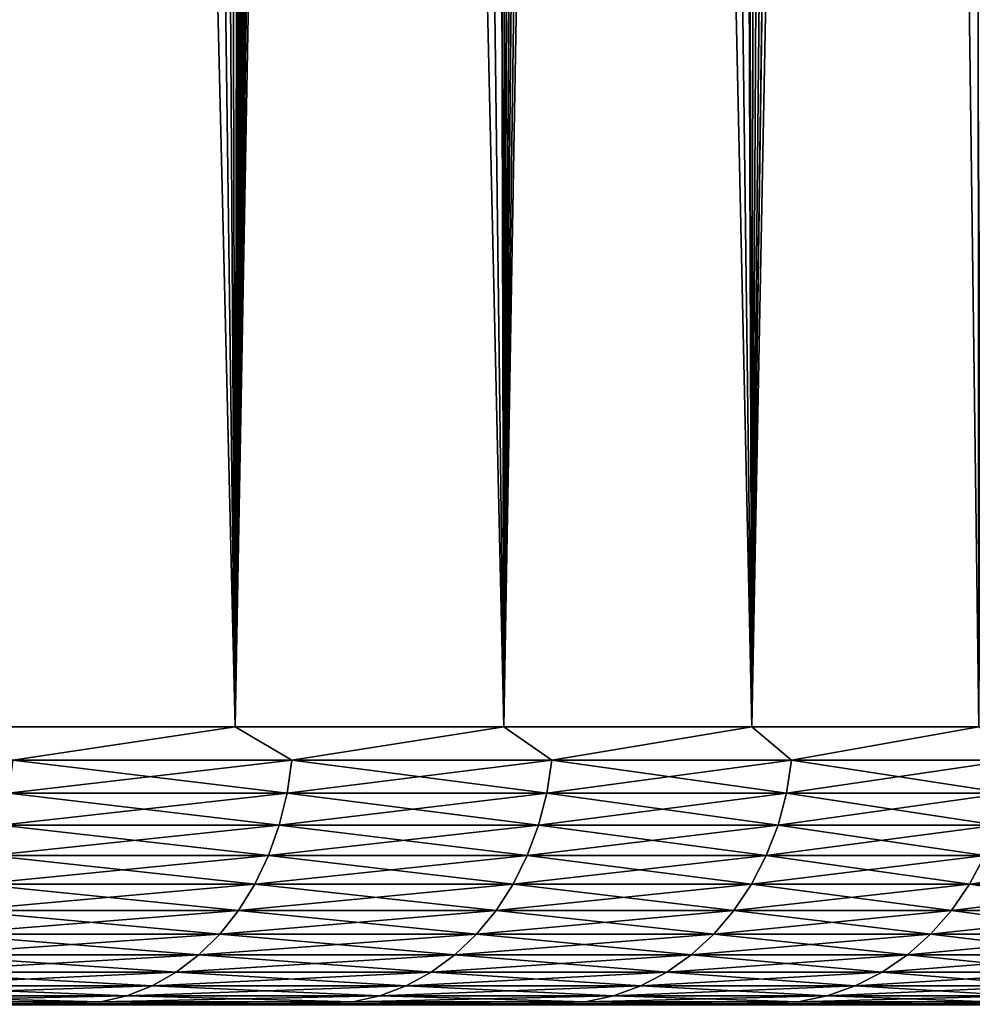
# Model space of a CAD drawing. Header units: metres. Extents: x -105 to 105, y -72 to 59.
# Tile 269 of 414: x 17.36 to 20.11, y -46.6 to -43.76. Entities that reach past the tile are written whole.
import ezdxf

# ---------------------------------------------------------------- set-up
doc = ezdxf.new("R2010")
doc.units = ezdxf.units.M
doc.layers.add('solid_509431_AD150_SW0001', color=7, linetype='CONTINUOUS')

msp = doc.modelspace()

# ---------------------------------------------------------------- linework, layer by layer
at = {"layer": 'solid_509431_AD150_SW0001'}
for points in [[(16.924194, 16.250002, -21.824713), (17.565828, 16.249989, -21.097279), (17.149771, -45.799999, -21.575972)], [(17.565828, 16.249989, -21.097279), (17.982124, -45.799999, -20.590265), (17.149771, -45.799999, -21.575972)], [(17.565828, 16.249989, -21.097279), (18.081575, 16.25, -20.464663), (17.982124, -45.799999, -20.590265)], [(18.081575, 16.25, -20.464663), (18.081575, 0, -20.464663), (17.982124, -45.799999, -20.590265)], [(18.081575, 0, -20.464663), (18.085819, -0.559383, -20.459263), (17.982124, -45.799999, -20.590265)], [(18.085819, -0.559383, -20.459263), (18.098631, -1.119138, -20.442942), (17.982124, -45.799999, -20.590265)], [(18.098631, -1.119138, -20.442942), (18.119984, -1.679241, -20.41567), (17.982124, -45.799999, -20.590265)], [(18.119984, -1.679241, -20.41567), (18.149893, -2.23942, -20.377329), (17.982124, -45.799999, -20.590265)], [(18.149893, -2.23942, -20.377329), (18.188297, -2.79936, -20.32785), (17.982124, -45.799999, -20.590265)], [(18.188297, -2.79936, -20.32785), (18.235121, -3.358801, -20.267147), (17.982124, -45.799999, -20.590265)], [(18.235121, -3.358801, -20.267147), (18.290237, -3.917159, -20.195148), (17.982124, -45.799999, -20.590265)], [(18.290237, -3.917159, -20.195148), (18.353516, -4.474257, -20.111761), (17.982124, -45.799999, -20.590265)], [(18.353516, -4.474257, -20.111761), (18.424797, -5.029819, -20.016876), (17.982124, -45.799999, -20.590265)], [(18.424797, -5.029819, -20.016876), (18.503914, -5.583648, -19.910351), (17.982124, -45.799999, -20.590265)], [(18.503914, -5.583648, -19.910351), (18.590666, -6.135591, -19.792051), (17.982124, -45.799999, -20.590265)], [(18.590666, -6.135591, -19.792051), (18.684813, -6.685205, -19.661852), (17.982124, -45.799999, -20.590265)], [(18.684813, -6.685205, -19.661852), (18.7579, -45.799999, -19.559441), (17.982124, -45.799999, -20.590265)], [(18.684813, -6.685205, -19.661852), (18.786062, -7.232072, -19.519661), (18.7579, -45.799999, -19.559441)], [(18.786062, -7.232072, -19.519661), (18.894115, -7.775885, -19.365349), (18.7579, -45.799999, -19.559441)], [(18.894115, -7.775885, -19.365349), (19.008602, -8.316067, -19.198862), (18.7579, -45.799999, -19.559441)], [(19.008602, -8.316067, -19.198862), (19.12916, -8.852337, -19.020092), (18.7579, -45.799999, -19.559441)], [(19.12916, -8.852337, -19.020092), (19.255404, -9.384357, -18.82893), (18.7579, -45.799999, -19.559441)], [(19.255404, -9.384357, -18.82893), (19.386827, -9.911476, -18.625418), (18.7579, -45.799999, -19.559441)], [(19.386827, -9.911476, -18.625418), (19.474657, -45.799999, -18.486738), (18.7579, -45.799999, -19.559441)], [(19.386827, -9.911476, -18.625418), (19.52297, -10.433334, -18.409506), (19.474657, -45.799999, -18.486738)], [(19.52297, -10.433334, -18.409506), (19.663237, -10.94914, -18.181351), (19.474657, -45.799999, -18.486738)], [(19.663237, -10.94914, -18.181351), (19.806986, -11.458179, -17.941166), (19.474657, -45.799999, -18.486738)], [(19.806986, -11.458179, -17.941166), (19.953667, -11.959986, -17.689022), (19.474657, -45.799999, -18.486738)], [(19.953667, -11.959986, -17.689022), (20.102461, -12.453442, -17.425467), (19.474657, -45.799999, -18.486738)], [(20.102461, -12.453442, -17.425467), (20.130138, -45.799999, -17.375534), (19.474657, -45.799999, -18.486738)], [(20.102461, -12.453442, -17.425467), (20.252718, -12.937977, -17.150799), (20.130138, -45.799999, -17.375534)], [(17.361109, -20.036789, 8.836149), (17.067734, -19.821625, 9.167278), (17.149771, -45.799999, 9.075972)], [(17.361109, -20.036789, 8.836149), (17.149771, -45.799999, 9.075972), (17.982124, -45.799999, 8.090265)], [(17.645285, -20.242889, 8.502761), (17.361109, -20.036789, 8.836149), (17.982124, -45.799999, 8.090265)], [(17.920366, -20.439976, 8.167367), (17.645285, -20.242889, 8.502761), (17.982124, -45.799999, 8.090265)], [(18.186512, -20.628201, 7.830155), (17.920366, -20.439976, 8.167367), (17.982124, -45.799999, 8.090265)], [(18.186512, -20.628201, 7.830155), (17.982124, -45.799999, 8.090265), (18.7579, -45.799999, 7.05944)], [(18.443851, -20.807661, 7.491336), (18.186512, -20.628201, 7.830155), (18.7579, -45.799999, 7.05944)], [(18.69252, -20.978455, 7.151109), (18.443851, -20.807661, 7.491336), (18.7579, -45.799999, 7.05944)], [(18.932657, -21.14073, 6.809651), (18.69252, -20.978455, 7.151109), (18.7579, -45.799999, 7.05944)], [(18.932657, -21.14073, 6.809651), (18.7579, -45.799999, 7.05944), (19.474657, -45.799999, 5.986738)], [(19.164379, -21.294537, 6.467175), (18.932657, -21.14073, 6.809651), (19.474657, -45.799999, 5.986738)], [(19.387844, -21.440062, 6.123824), (19.164379, -21.294537, 6.467175), (19.474657, -45.799999, 5.986738)], [(19.810507, -21.706572, 5.435195), (19.387844, -21.440062, 6.123824), (19.474657, -45.799999, 5.986738)], [(19.810507, -21.706572, 5.435195), (19.474657, -45.799999, 5.986738), (20.130138, -45.799999, 4.875535)], [(20.201817, -21.941212, 4.744846), (19.810507, -21.706572, 5.435195), (20.130138, -45.799999, 4.875535)], [(17.340054, -45.896431, -21.351465), (17.149771, -45.799999, -21.575972), (17.982124, -45.799999, -20.590265)], [(17.340054, -45.896431, 8.851466), (17.982124, -45.799999, 8.090265), (17.149771, -45.799999, 9.075972)], [(17.340054, -45.896431, -21.351465), (17.982124, -45.799999, -20.590265), (18.145628, -45.896431, -20.37331)], [(18.145628, -45.896431, 7.87331), (17.982124, -45.799999, 8.090265), (17.340054, -45.896431, 8.851466)], [(18.145628, -45.896431, -20.37331), (17.982124, -45.799999, -20.590265), (18.7579, -45.799999, -19.559441)], [(18.145628, -45.896431, 7.87331), (18.7579, -45.799999, 7.05944), (17.982124, -45.799999, 8.090265)], [(18.145628, -45.896431, -20.37331), (18.7579, -45.799999, -19.559441), (18.896097, -45.896431, -19.352262)], [(18.896097, -45.896431, 6.852262), (18.7579, -45.799999, 7.05944), (18.145628, -45.896431, 7.87331)], [(18.896097, -45.896431, -19.352262), (18.7579, -45.799999, -19.559441), (19.474657, -45.799999, -18.486738)], [(18.896097, -45.896431, 6.852262), (19.474657, -45.799999, 5.986738), (18.7579, -45.799999, 7.05944)], [(18.896097, -45.896431, -19.352262), (19.474657, -45.799999, -18.486738), (19.589178, -45.896431, -18.291422)], [(19.589178, -45.896431, 5.791422), (19.474657, -45.799999, 5.986738), (18.896097, -45.896431, 6.852262)], [(19.589178, -45.896431, -18.291422), (19.474657, -45.799999, -18.486738), (20.130138, -45.799999, -17.375534)], [(19.589178, -45.896431, 5.791422), (20.130138, -45.799999, 4.875535), (19.474657, -45.799999, 5.986738)], [(19.589178, -45.896431, -18.291422), (20.130138, -45.799999, -17.375534), (20.222767, -45.896431, -17.194014)], [(20.222767, -45.896431, 4.694014), (20.130138, -45.799999, 4.875535), (19.589178, -45.896431, 5.791422)], [(18.145628, -45.896431, -20.37331), (18.131868, -45.991547, -20.3626), (17.326904, -45.991547, -21.340014)], [(17.340054, -45.896431, -21.351465), (18.145628, -45.896431, -20.37331), (17.326904, -45.991547, -21.340014)], [(17.340054, -45.896431, 8.851466), (17.326904, -45.991547, 8.840014), (18.131868, -45.991547, 7.8626)], [(18.145628, -45.896431, 7.87331), (17.340054, -45.896431, 8.851466), (18.131868, -45.991547, 7.8626)], [(18.896097, -45.896431, -19.352262), (18.881767, -45.991547, -19.342325), (18.131868, -45.991547, -20.3626)], [(18.145628, -45.896431, -20.37331), (18.896097, -45.896431, -19.352262), (18.131868, -45.991547, -20.3626)], [(18.145628, -45.896431, 7.87331), (18.131868, -45.991547, 7.8626), (18.881767, -45.991547, 6.842326)], [(18.896097, -45.896431, 6.852262), (18.145628, -45.896431, 7.87331), (18.881767, -45.991547, 6.842326)], [(19.589178, -45.896431, -18.291422), (19.574322, -45.991547, -18.282291), (18.881767, -45.991547, -19.342325)], [(18.896097, -45.896431, -19.352262), (19.589178, -45.896431, -18.291422), (18.881767, -45.991547, -19.342325)], [(18.896097, -45.896431, 6.852262), (18.881767, -45.991547, 6.842326), (19.574322, -45.991547, 5.782291)], [(19.589178, -45.896431, 5.791422), (18.896097, -45.896431, 6.852262), (19.574322, -45.991547, 5.782291)], [(20.222767, -45.896431, -17.194014), (20.207432, -45.991547, -17.185715), (19.574322, -45.991547, -18.282291)], [(19.589178, -45.896431, -18.291422), (20.222767, -45.896431, -17.194014), (19.574322, -45.991547, -18.282291)], [(19.589178, -45.896431, 5.791422), (19.574322, -45.991547, 5.782291), (20.207432, -45.991547, 4.685715)], [(20.222767, -45.896431, 4.694014), (19.589178, -45.896431, 5.791422), (20.207432, -45.991547, 4.685715)], [(18.131868, -45.991547, -20.3626), (18.109152, -46.083866, -20.344919), (17.305197, -46.083866, -21.32111)], [(17.326904, -45.991547, -21.340014), (18.131868, -45.991547, -20.3626), (17.305197, -46.083866, -21.32111)], [(17.326904, -45.991547, 8.840014), (17.305197, -46.083866, 8.821109), (18.109152, -46.083866, 7.844919)], [(18.131868, -45.991547, 7.8626), (17.326904, -45.991547, 8.840014), (18.109152, -46.083866, 7.844919)], [(18.881767, -45.991547, -19.342325), (18.858112, -46.083866, -19.325924), (18.109152, -46.083866, -20.344919)], [(18.131868, -45.991547, -20.3626), (18.881767, -45.991547, -19.342325), (18.109152, -46.083866, -20.344919)], [(18.131868, -45.991547, 7.8626), (18.109152, -46.083866, 7.844919), (18.858112, -46.083866, 6.825923)], [(18.881767, -45.991547, 6.842326), (18.131868, -45.991547, 7.8626), (18.858112, -46.083866, 6.825923)], [(19.574322, -45.991547, -18.282291), (19.549799, -46.083866, -18.267218), (18.858112, -46.083866, -19.325924)], [(18.881767, -45.991547, -19.342325), (19.574322, -45.991547, -18.282291), (18.858112, -46.083866, -19.325924)], [(18.881767, -45.991547, 6.842326), (18.858112, -46.083866, 6.825923), (19.549799, -46.083866, 5.767217)], [(19.574322, -45.991547, 5.782291), (18.881767, -45.991547, 6.842326), (19.549799, -46.083866, 5.767217)], [(20.207432, -45.991547, -17.185715), (20.182116, -46.083866, -17.172014), (19.549799, -46.083866, -18.267218)], [(19.574322, -45.991547, -18.282291), (20.207432, -45.991547, -17.185715), (19.549799, -46.083866, -18.267218)], [(19.574322, -45.991547, 5.782291), (19.549799, -46.083866, 5.767217), (20.182116, -46.083866, 4.672014)], [(20.207432, -45.991547, 4.685715), (19.574322, -45.991547, 5.782291), (20.182116, -46.083866, 4.672014)], [(18.109152, -46.083866, -20.344919), (18.077812, -46.172035, -20.320526), (17.275248, -46.172035, -21.295027)], [(17.305197, -46.083866, -21.32111), (18.109152, -46.083866, -20.344919), (17.275248, -46.172035, -21.295027)], [(17.305197, -46.083866, 8.821109), (17.275248, -46.172035, 8.795027), (18.077812, -46.172035, 7.820526)], [(18.109152, -46.083866, 7.844919), (17.305197, -46.083866, 8.821109), (18.077812, -46.172035, 7.820526)], [(18.858112, -46.083866, -19.325924), (18.825476, -46.172035, -19.303293), (18.077812, -46.172035, -20.320526)], [(18.109152, -46.083866, -20.344919), (18.858112, -46.083866, -19.325924), (18.077812, -46.172035, -20.320526)], [(18.109152, -46.083866, 7.844919), (18.077812, -46.172035, 7.820526), (18.825476, -46.172035, 6.803294)], [(18.858112, -46.083866, 6.825923), (18.109152, -46.083866, 7.844919), (18.825476, -46.172035, 6.803294)], [(19.549799, -46.083866, -18.267218), (19.515966, -46.172035, -18.24642), (18.825476, -46.172035, -19.303293)], [(18.858112, -46.083866, -19.325924), (19.549799, -46.083866, -18.267218), (18.825476, -46.172035, -19.303293)], [(18.858112, -46.083866, 6.825923), (18.825476, -46.172035, 6.803294), (19.515966, -46.172035, 5.746419)], [(19.549799, -46.083866, 5.767217), (18.858112, -46.083866, 6.825923), (19.515966, -46.172035, 5.746419)], [(20.182116, -46.083866, -17.172014), (20.147186, -46.172035, -17.153112), (19.515966, -46.172035, -18.24642)], [(19.549799, -46.083866, -18.267218), (20.182116, -46.083866, -17.172014), (19.515966, -46.172035, -18.24642)], [(19.549799, -46.083866, 5.767217), (19.515966, -46.172035, 5.746419), (20.147186, -46.172035, 4.653112)], [(20.182116, -46.083866, 4.672014), (19.549799, -46.083866, 5.767217), (20.147186, -46.172035, 4.653112)], [(18.077812, -46.172035, -20.320526), (18.038305, -46.254768, -20.289778), (17.237495, -46.254768, -21.262148)], [(17.275248, -46.172035, -21.295027), (18.077812, -46.172035, -20.320526), (17.237495, -46.254768, -21.262148)], [(17.275248, -46.172035, 8.795027), (17.237495, -46.254768, 8.762148), (18.038305, -46.254768, 7.789777)], [(18.077812, -46.172035, 7.820526), (17.275248, -46.172035, 8.795027), (18.038305, -46.254768, 7.789777)], [(18.825476, -46.172035, -19.303293), (18.784334, -46.254768, -19.274769), (18.038305, -46.254768, -20.289778)], [(18.077812, -46.172035, -20.320526), (18.825476, -46.172035, -19.303293), (18.038305, -46.254768, -20.289778)], [(18.077812, -46.172035, 7.820526), (18.038305, -46.254768, 7.789777), (18.784334, -46.254768, 6.774768)], [(18.825476, -46.172035, 6.803294), (18.077812, -46.172035, 7.820526), (18.784334, -46.254768, 6.774768)], [(19.515966, -46.172035, -18.24642), (19.473316, -46.254768, -18.220203), (18.784334, -46.254768, -19.274769)], [(18.825476, -46.172035, -19.303293), (19.515966, -46.172035, -18.24642), (18.784334, -46.254768, -19.274769)], [(18.825476, -46.172035, 6.803294), (18.784334, -46.254768, 6.774768), (19.473316, -46.254768, 5.720203)], [(19.515966, -46.172035, 5.746419), (18.825476, -46.172035, 6.803294), (19.473316, -46.254768, 5.720203)], [(20.147186, -46.172035, -17.153112), (20.103159, -46.254768, -17.129286), (19.473316, -46.254768, -18.220203)], [(19.515966, -46.172035, -18.24642), (20.147186, -46.172035, -17.153112), (19.473316, -46.254768, -18.220203)], [(19.515966, -46.172035, 5.746419), (19.473316, -46.254768, 5.720203), (20.103159, -46.254768, 4.629285)], [(20.147186, -46.172035, 4.653112), (19.515966, -46.172035, 5.746419), (20.103159, -46.254768, 4.629285)], [(20.717222, -46.172035, -16.026693), (20.671947, -46.254768, -16.005327), (20.103159, -46.254768, -17.129286)], [(20.147186, -46.172035, -17.153112), (20.717222, -46.172035, -16.026693), (20.103159, -46.254768, -17.129286)], [(20.147186, -46.172035, 4.653112), (20.103159, -46.254768, 4.629285), (20.671947, -46.254768, 3.505327)], [(18.038305, -46.254768, -20.289778), (17.991211, -46.33086, -20.25312), (17.19249, -46.33086, -21.222954)], [(17.237495, -46.254768, -21.262148), (18.038305, -46.254768, -20.289778), (17.19249, -46.33086, -21.222954)], [(17.237495, -46.254768, 8.762148), (17.19249, -46.33086, 8.722953), (17.991211, -46.33086, 7.753121)], [(18.038305, -46.254768, 7.789777), (17.237495, -46.254768, 8.762148), (17.991211, -46.33086, 7.753121)], [(18.784334, -46.254768, -19.274769), (18.735292, -46.33086, -19.240763), (17.991211, -46.33086, -20.25312)], [(18.038305, -46.254768, -20.289778), (18.784334, -46.254768, -19.274769), (17.991211, -46.33086, -20.25312)], [(18.038305, -46.254768, 7.789777), (17.991211, -46.33086, 7.753121), (18.735292, -46.33086, 6.740762)], [(18.784334, -46.254768, 6.774768), (18.038305, -46.254768, 7.789777), (18.735292, -46.33086, 6.740762)], [(19.473316, -46.254768, -18.220203), (19.422474, -46.33086, -18.188951), (18.735292, -46.33086, -19.240763)], [(18.784334, -46.254768, -19.274769), (19.473316, -46.254768, -18.220203), (18.735292, -46.33086, -19.240763)], [(18.784334, -46.254768, 6.774768), (18.735292, -46.33086, 6.740762), (19.422474, -46.33086, 5.688951)], [(19.473316, -46.254768, 5.720203), (18.784334, -46.254768, 6.774768), (19.422474, -46.33086, 5.688951)], [(20.103159, -46.254768, -17.129286), (20.050673, -46.33086, -17.100882), (19.422474, -46.33086, -18.188951)], [(19.473316, -46.254768, -18.220203), (20.103159, -46.254768, -17.129286), (19.422474, -46.33086, -18.188951)], [(19.473316, -46.254768, 5.720203), (19.422474, -46.33086, 5.688951), (20.050673, -46.33086, 4.600881)], [(20.103159, -46.254768, 4.629285), (19.473316, -46.254768, 5.720203), (20.050673, -46.33086, 4.600881)], [(20.671947, -46.254768, -16.005327), (20.617975, -46.33086, -15.979857), (20.050673, -46.33086, -17.100882)], [(20.103159, -46.254768, -17.129286), (20.671947, -46.254768, -16.005327), (20.050673, -46.33086, -17.100882)], [(20.103159, -46.254768, 4.629285), (20.050673, -46.33086, 4.600881), (20.617975, -46.33086, 3.479857)], [(20.671947, -46.254768, 3.505327), (20.103159, -46.254768, 4.629285), (20.617975, -46.33086, 3.479857)], [(17.991211, -46.33086, -20.25312), (17.937214, -46.399193, -20.211094), (17.140892, -46.399193, -21.178015)], [(17.19249, -46.33086, -21.222954), (17.991211, -46.33086, -20.25312), (17.140892, -46.399193, -21.178015)], [(17.19249, -46.33086, 8.722953), (17.140892, -46.399193, 8.678016), (17.937214, -46.399193, 7.711094)], [(17.991211, -46.33086, 7.753121), (17.19249, -46.33086, 8.722953), (17.937214, -46.399193, 7.711094)], [(18.735292, -46.33086, -19.240763), (18.679062, -46.399193, -19.201773), (17.937214, -46.399193, -20.211094)], [(17.991211, -46.33086, -20.25312), (18.735292, -46.33086, -19.240763), (17.937214, -46.399193, -20.211094)], [(17.991211, -46.33086, 7.753121), (17.937214, -46.399193, 7.711094), (18.679062, -46.399193, 6.701774)], [(18.735292, -46.33086, 6.740762), (17.991211, -46.33086, 7.753121), (18.679062, -46.399193, 6.701774)], [(19.422474, -46.33086, -18.188951), (19.364183, -46.399193, -18.153118), (18.679062, -46.399193, -19.201773)], [(18.735292, -46.33086, -19.240763), (19.422474, -46.33086, -18.188951), (18.679062, -46.399193, -19.201773)], [(18.735292, -46.33086, 6.740762), (18.679062, -46.399193, 6.701774), (19.364183, -46.399193, 5.653119)], [(19.422474, -46.33086, 5.688951), (18.735292, -46.33086, 6.740762), (19.364183, -46.399193, 5.653119)], [(20.050673, -46.33086, -17.100882), (19.990494, -46.399193, -17.068316), (19.364183, -46.399193, -18.153118)], [(19.422474, -46.33086, -18.188951), (20.050673, -46.33086, -17.100882), (19.364183, -46.399193, -18.153118)], [(19.422474, -46.33086, 5.688951), (19.364183, -46.399193, 5.653119), (19.990494, -46.399193, 4.568315)], [(20.050673, -46.33086, 4.600881), (19.422474, -46.33086, 5.688951), (19.990494, -46.399193, 4.568315)], [(20.617975, -46.33086, -15.979857), (20.556095, -46.399193, -15.950656), (19.990494, -46.399193, -17.068316)], [(20.050673, -46.33086, -17.100882), (20.617975, -46.33086, -15.979857), (19.990494, -46.399193, -17.068316)], [(20.050673, -46.33086, 4.600881), (19.990494, -46.399193, 4.568315), (20.556095, -46.399193, 3.450656)], [(20.617975, -46.33086, 3.479857), (20.050673, -46.33086, 4.600881), (20.556095, -46.399193, 3.450656)], [(17.937214, -46.399193, -20.211094), (17.877106, -46.458771, -20.16431), (17.083452, -46.458771, -21.127991)], [(17.140892, -46.399193, -21.178015), (17.937214, -46.399193, -20.211094), (17.083452, -46.458771, -21.127991)], [(17.140892, -46.399193, 8.678016), (17.083452, -46.458771, 8.627992), (17.877106, -46.458771, 7.66431)], [(17.937214, -46.399193, 7.711094), (17.140892, -46.399193, 8.678016), (17.877106, -46.458771, 7.66431)], [(18.679062, -46.399193, -19.201773), (18.616468, -46.458771, -19.158371), (17.877106, -46.458771, -20.16431)], [(17.937214, -46.399193, -20.211094), (18.679062, -46.399193, -19.201773), (17.877106, -46.458771, -20.16431)], [(17.937214, -46.399193, 7.711094), (17.877106, -46.458771, 7.66431), (18.616468, -46.458771, 6.658372)], [(18.679062, -46.399193, 6.701774), (17.937214, -46.399193, 7.711094), (18.616468, -46.458771, 6.658372)], [(19.364183, -46.399193, -18.153118), (19.299294, -46.458771, -18.113232), (18.616468, -46.458771, -19.158371)], [(18.679062, -46.399193, -19.201773), (19.364183, -46.399193, -18.153118), (18.616468, -46.458771, -19.158371)], [(18.679062, -46.399193, 6.701774), (18.616468, -46.458771, 6.658372), (19.299294, -46.458771, 5.613231)], [(19.364183, -46.399193, 5.653119), (18.679062, -46.399193, 6.701774), (19.299294, -46.458771, 5.613231)], [(19.990494, -46.399193, -17.068316), (19.923506, -46.458771, -17.032063), (19.299294, -46.458771, -18.113232)], [(19.364183, -46.399193, -18.153118), (19.990494, -46.399193, -17.068316), (19.299294, -46.458771, -18.113232)], [(19.364183, -46.399193, 5.653119), (19.299294, -46.458771, 5.613231), (19.923506, -46.458771, 4.532062)], [(19.990494, -46.399193, 4.568315), (19.364183, -46.399193, 5.653119), (19.923506, -46.458771, 4.532062)], [(20.556095, -46.399193, -15.950656), (20.487211, -46.458771, -15.918148), (19.923506, -46.458771, -17.032063)], [(19.990494, -46.399193, -17.068316), (20.556095, -46.399193, -15.950656), (19.923506, -46.458771, -17.032063)], [(19.990494, -46.399193, 4.568315), (19.923506, -46.458771, 4.532062), (20.487211, -46.458771, 3.418149)], [(20.556095, -46.399193, 3.450656), (19.990494, -46.399193, 4.568315), (20.487211, -46.458771, 3.418149)], [(17.877106, -46.458771, -20.16431), (17.811764, -46.508724, -20.113453), (17.021011, -46.508724, -21.073612)], [(17.083452, -46.458771, -21.127991), (17.877106, -46.458771, -20.16431), (17.021011, -46.508724, -21.073612)], [(17.083452, -46.458771, 8.627992), (17.021011, -46.508724, 8.573611), (17.811764, -46.508724, 7.613452)], [(17.877106, -46.458771, 7.66431), (17.083452, -46.458771, 8.627992), (17.811764, -46.508724, 7.613452)], [(18.616468, -46.458771, -19.158371), (18.548424, -46.508724, -19.111191), (17.811764, -46.508724, -20.113453)], [(17.877106, -46.458771, -20.16431), (18.616468, -46.458771, -19.158371), (17.811764, -46.508724, -20.113453)], [(17.877106, -46.458771, 7.66431), (17.811764, -46.508724, 7.613452), (18.548424, -46.508724, 6.611191)], [(18.616468, -46.458771, 6.658372), (17.877106, -46.458771, 7.66431), (18.548424, -46.508724, 6.611191)], [(19.299294, -46.458771, -18.113232), (19.228752, -46.508724, -18.06987), (18.548424, -46.508724, -19.111191)], [(18.616468, -46.458771, -19.158371), (19.299294, -46.458771, -18.113232), (18.548424, -46.508724, -19.111191)], [(18.616468, -46.458771, 6.658372), (18.548424, -46.508724, 6.611191), (19.228752, -46.508724, 5.56987)], [(19.299294, -46.458771, 5.613231), (18.616468, -46.458771, 6.658372), (19.228752, -46.508724, 5.56987)], [(19.923506, -46.458771, -17.032063), (19.850685, -46.508724, -16.992653), (19.228752, -46.508724, -18.06987)], [(19.299294, -46.458771, -18.113232), (19.923506, -46.458771, -17.032063), (19.228752, -46.508724, -18.06987)], [(19.299294, -46.458771, 5.613231), (19.228752, -46.508724, 5.56987), (19.850685, -46.508724, 4.492653)], [(19.923506, -46.458771, 4.532062), (19.299294, -46.458771, 5.613231), (19.850685, -46.508724, 4.492653)], [(20.487211, -46.458771, -15.918148), (20.412331, -46.508724, -15.882811), (19.850685, -46.508724, -16.992653)], [(19.923506, -46.458771, -17.032063), (20.487211, -46.458771, -15.918148), (19.850685, -46.508724, -16.992653)], [(19.923506, -46.458771, 4.532062), (19.850685, -46.508724, 4.492653), (20.412331, -46.508724, 3.382811)], [(20.487211, -46.458771, 3.418149), (19.923506, -46.458771, 4.532062), (20.412331, -46.508724, 3.382811)], [(17.811764, -46.508724, -20.113453), (17.742144, -46.548321, -20.059265), (16.954481, -46.548321, -21.015671)], [(17.021011, -46.508724, -21.073612), (17.811764, -46.508724, -20.113453), (16.954481, -46.548321, -21.015671)], [(17.021011, -46.508724, 8.573611), (16.954481, -46.548321, 8.515671), (17.742144, -46.548321, 7.559265)], [(17.811764, -46.508724, 7.613452), (17.021011, -46.508724, 8.573611), (17.742144, -46.548321, 7.559265)], [(18.548424, -46.508724, -19.111191), (18.475924, -46.548321, -19.060921), (17.742144, -46.548321, -20.059265)], [(17.811764, -46.508724, -20.113453), (18.548424, -46.508724, -19.111191), (17.742144, -46.548321, -20.059265)], [(17.811764, -46.508724, 7.613452), (17.742144, -46.548321, 7.559265), (18.475924, -46.548321, 6.560921)], [(18.548424, -46.508724, 6.611191), (17.811764, -46.508724, 7.613452), (18.475924, -46.548321, 6.560921)], [(19.228752, -46.508724, -18.06987), (19.153593, -46.548321, -18.02367), (18.475924, -46.548321, -19.060921)], [(18.548424, -46.508724, -19.111191), (19.228752, -46.508724, -18.06987), (18.475924, -46.548321, -19.060921)], [(18.548424, -46.508724, 6.611191), (18.475924, -46.548321, 6.560921), (19.153593, -46.548321, 5.52367)], [(19.228752, -46.508724, 5.56987), (18.548424, -46.508724, 6.611191), (19.153593, -46.548321, 5.52367)], [(19.850685, -46.508724, -16.992653), (19.773094, -46.548321, -16.950663), (19.153593, -46.548321, -18.02367)], [(19.228752, -46.508724, -18.06987), (19.850685, -46.508724, -16.992653), (19.153593, -46.548321, -18.02367)], [(19.228752, -46.508724, 5.56987), (19.153593, -46.548321, 5.52367), (19.773094, -46.548321, 4.450664)], [(19.850685, -46.508724, 4.492653), (19.228752, -46.508724, 5.56987), (19.773094, -46.548321, 4.450664)], [(20.412331, -46.508724, -15.882811), (20.332544, -46.548321, -15.84516), (19.773094, -46.548321, -16.950663)], [(19.850685, -46.508724, -16.992653), (20.412331, -46.508724, -15.882811), (19.773094, -46.548321, -16.950663)], [(19.850685, -46.508724, 4.492653), (19.773094, -46.548321, 4.450664), (20.332544, -46.548321, 3.345159)], [(20.412331, -46.508724, 3.382811), (19.850685, -46.508724, 4.492653), (20.332544, -46.548321, 3.345159)], [(17.742144, -46.548321, -20.059265), (17.669262, -46.576984, -20.002539), (16.884834, -46.576984, -20.955015)], [(16.954481, -46.548321, -21.015671), (17.742144, -46.548321, -20.059265), (16.884834, -46.576984, -20.955015)], [(16.954481, -46.548321, 8.515671), (16.884834, -46.576984, 8.455015), (17.669262, -46.576984, 7.502538)], [(17.742144, -46.548321, 7.559265), (16.954481, -46.548321, 8.515671), (17.669262, -46.576984, 7.502538)], [(18.475924, -46.548321, -19.060921), (18.400028, -46.576984, -19.008295), (17.669262, -46.576984, -20.002539)], [(17.742144, -46.548321, -20.059265), (18.475924, -46.548321, -19.060921), (17.669262, -46.576984, -20.002539)], [(17.742144, -46.548321, 7.559265), (17.669262, -46.576984, 7.502538), (18.400028, -46.576984, 6.508295)], [(18.475924, -46.548321, 6.560921), (17.742144, -46.548321, 7.559265), (18.400028, -46.576984, 6.508295)], [(19.153593, -46.548321, -18.02367), (19.074913, -46.576984, -17.975306), (18.400028, -46.576984, -19.008295)], [(18.475924, -46.548321, -19.060921), (19.153593, -46.548321, -18.02367), (18.400028, -46.576984, -19.008295)], [(18.475924, -46.548321, 6.560921), (18.400028, -46.576984, 6.508295), (19.074913, -46.576984, 5.475306)], [(19.153593, -46.548321, 5.52367), (18.475924, -46.548321, 6.560921), (19.074913, -46.576984, 5.475306)], [(19.773094, -46.548321, -16.950663), (19.69187, -46.576984, -16.906706), (19.074913, -46.576984, -17.975306)], [(19.153593, -46.548321, -18.02367), (19.773094, -46.548321, -16.950663), (19.074913, -46.576984, -17.975306)], [(19.153593, -46.548321, 5.52367), (19.074913, -46.576984, 5.475306), (19.69187, -46.576984, 4.406707)], [(19.773094, -46.548321, 4.450664), (19.153593, -46.548321, 5.52367), (19.69187, -46.576984, 4.406707)], [(20.332544, -46.548321, -15.84516), (20.249022, -46.576984, -15.805743), (19.69187, -46.576984, -16.906706)], [(19.773094, -46.548321, -16.950663), (20.332544, -46.548321, -15.84516), (19.69187, -46.576984, -16.906706)], [(19.773094, -46.548321, 4.450664), (19.69187, -46.576984, 4.406707), (20.249022, -46.576984, 3.305744)], [(20.332544, -46.548321, 3.345159), (19.773094, -46.548321, 4.450664), (20.249022, -46.576984, 3.305744)], [(17.669262, -46.576984, -20.002539), (17.594183, -46.594296, -19.944101), (16.813089, -46.594296, -20.892532)], [(16.884834, -46.576984, -20.955015), (17.669262, -46.576984, -20.002539), (16.813089, -46.594296, -20.892532)], [(16.884834, -46.576984, 8.455015), (16.813089, -46.594296, 8.392531), (17.594183, -46.594296, 7.444102)], [(17.669262, -46.576984, 7.502538), (16.884834, -46.576984, 8.455015), (17.594183, -46.594296, 7.444102)], [(18.400028, -46.576984, -19.008295), (18.321844, -46.594296, -18.954084), (17.594183, -46.594296, -19.944101)], [(17.669262, -46.576984, -20.002539), (18.400028, -46.576984, -19.008295), (17.594183, -46.594296, -19.944101)], [(17.669262, -46.576984, 7.502538), (17.594183, -46.594296, 7.444102), (18.321844, -46.594296, 6.454083)], [(18.400028, -46.576984, 6.508295), (17.669262, -46.576984, 7.502538), (18.321844, -46.594296, 6.454083)], [(19.074913, -46.576984, -17.975306), (18.993862, -46.594296, -17.925484), (18.321844, -46.594296, -18.954084)], [(18.400028, -46.576984, -19.008295), (19.074913, -46.576984, -17.975306), (18.321844, -46.594296, -18.954084)], [(18.400028, -46.576984, 6.508295), (18.321844, -46.594296, 6.454083), (18.993862, -46.594296, 5.425483)], [(19.074913, -46.576984, 5.475306), (18.400028, -46.576984, 6.508295), (18.993862, -46.594296, 5.425483)], [(19.69187, -46.576984, -16.906706), (19.608196, -46.594296, -16.861425), (18.993862, -46.594296, -17.925484)], [(19.074913, -46.576984, -17.975306), (19.69187, -46.576984, -16.906706), (18.993862, -46.594296, -17.925484)], [(19.074913, -46.576984, 5.475306), (18.993862, -46.594296, 5.425483), (19.608196, -46.594296, 4.361425)], [(19.69187, -46.576984, 4.406707), (19.074913, -46.576984, 5.475306), (19.608196, -46.594296, 4.361425)], [(20.249022, -46.576984, -15.805743), (20.162981, -46.594296, -15.765141), (19.608196, -46.594296, -16.861425)], [(19.69187, -46.576984, -16.906706), (20.249022, -46.576984, -15.805743), (19.608196, -46.594296, -16.861425)], [(19.69187, -46.576984, 4.406707), (19.608196, -46.594296, 4.361425), (20.162981, -46.594296, 3.26514)], [(20.249022, -46.576984, 3.305744), (19.69187, -46.576984, 4.406707), (20.162981, -46.594296, 3.26514)], [(16.752186, -46.599998, -19.167843), (17.35767, -46.599998, -20.090204), (18.106455, -46.599998, -19.095087)], [(17.462309, -46.599998, -18.190443), (16.752186, -46.599998, -19.167843), (18.106455, -46.599998, -19.095087)], [(16.752186, -46.599998, 6.667842), (18.106455, -46.599998, 6.595087), (17.35767, -46.599998, 7.590205)], [(16.752186, -46.599998, 6.667842), (17.462309, -46.599998, 5.690443), (18.106455, -46.599998, 6.595087)], [(17.280769, -46.602993, -18.51136), (16.752186, -46.599998, -19.167843), (17.462309, -46.599998, -18.190443)], [(17.280769, -46.602993, 6.01136), (17.462309, -46.599998, 5.690443), (16.752186, -46.599998, 6.667842)], [(16.813089, -46.594296, -20.892532), (17.594183, -46.594296, -19.944101), (17.35767, -46.599998, -20.090204)], [(17.594183, -46.594296, 7.444102), (16.813089, -46.594296, 8.392531), (17.35767, -46.599998, 7.590205)], [(17.941084, -46.602993, -17.52313), (17.280769, -46.602993, -18.51136), (17.462309, -46.599998, -18.190443)], [(17.280769, -46.602993, 6.01136), (17.941084, -46.602993, 5.02313), (17.462309, -46.599998, 5.690443)], [(17.594183, -46.594296, -19.944101), (18.106455, -46.599998, -19.095087), (17.35767, -46.599998, -20.090204)], [(17.594183, -46.594296, 7.444102), (17.35767, -46.599998, 7.590205), (18.106455, -46.599998, 6.595087)], [(17.462309, -46.599998, -18.190443), (18.106455, -46.599998, -19.095087), (18.798264, -46.599998, -18.059542)], [(18.115505, -46.599998, -17.174047), (17.462309, -46.599998, -18.190443), (18.798264, -46.599998, -18.059542)], [(17.462309, -46.599998, 5.690443), (18.798264, -46.599998, 5.559541), (18.106455, -46.599998, 6.595087)], [(17.462309, -46.599998, 5.690443), (18.115505, -46.599998, 4.674048), (18.798264, -46.599998, 5.559541)], [(17.941084, -46.602993, -17.52313), (17.462309, -46.599998, -18.190443), (18.115505, -46.599998, -17.174047)], [(17.941084, -46.602993, 5.02313), (18.115505, -46.599998, 4.674048), (17.462309, -46.599998, 5.690443)], [(17.594183, -46.594296, -19.944101), (18.321844, -46.594296, -18.954084), (18.106455, -46.599998, -19.095087)], [(18.321844, -46.594296, 6.454083), (17.594183, -46.594296, 7.444102), (18.106455, -46.599998, 6.595087)], [(18.544949, -46.602993, -16.499432), (17.941084, -46.602993, -17.52313), (18.115505, -46.599998, -17.174047)], [(17.941084, -46.602993, 5.02313), (18.544949, -46.602993, 3.999431), (18.115505, -46.599998, 4.674048)], [(18.321844, -46.594296, -18.954084), (18.798264, -46.599998, -18.059542), (18.106455, -46.599998, -19.095087)], [(18.321844, -46.594296, 6.454083), (18.106455, -46.599998, 6.595087), (18.798264, -46.599998, 5.559541)], [(18.115505, -46.599998, -17.174047), (18.798264, -46.599998, -18.059542), (19.430891, -46.599998, -16.986874)], [(18.709606, -46.599998, -16.122034), (18.115505, -46.599998, -17.174047), (19.430891, -46.599998, -16.986874)], [(18.115505, -46.599998, 4.674048), (19.430889, -46.599998, 4.486875), (18.798264, -46.599998, 5.559541)], [(18.115505, -46.599998, 4.674048), (18.709606, -46.599998, 3.622033), (19.430889, -46.599998, 4.486875)], [(18.544949, -46.602993, -16.499432), (18.115505, -46.599998, -17.174047), (18.709606, -46.599998, -16.122034)], [(18.544949, -46.602993, 3.999431), (18.709606, -46.599998, 3.622033), (18.115505, -46.599998, 4.674048)], [(18.321844, -46.594296, -18.954084), (18.993862, -46.594296, -17.925484), (18.798264, -46.599998, -18.059542)], [(18.993862, -46.594296, 5.425483), (18.321844, -46.594296, 6.454083), (18.798264, -46.599998, 5.559541)], [(19.090464, -46.602993, -15.443483), (18.544949, -46.602993, -16.499432), (18.709606, -46.599998, -16.122034)], [(18.544949, -46.602993, 3.999431), (19.090464, -46.602993, 2.943483), (18.709606, -46.599998, 3.622033)], [(18.709606, -46.599998, -16.122034), (19.430891, -46.599998, -16.986874), (20.002405, -46.599998, -15.880354)], [(19.242664, -46.599998, -15.037847), (18.709606, -46.599998, -16.122034), (20.002405, -46.599998, -15.880354)], [(18.709606, -46.599998, 3.622033), (20.002405, -46.599998, 3.380354), (19.430889, -46.599998, 4.486875)], [(18.709606, -46.599998, 3.622033), (19.242664, -46.599998, 2.537846), (20.002405, -46.599998, 3.380354)], [(19.090464, -46.602993, -15.443483), (18.709606, -46.599998, -16.122034), (19.242664, -46.599998, -15.037847)], [(19.090464, -46.602993, 2.943483), (19.242664, -46.599998, 2.537846), (18.709606, -46.599998, 3.622033)], [(18.993862, -46.594296, -17.925484), (19.430891, -46.599998, -16.986874), (18.798264, -46.599998, -18.059542)], [(18.993862, -46.594296, 5.425483), (18.798264, -46.599998, 5.559541), (19.430889, -46.599998, 4.486875)], [(18.993862, -46.594296, -17.925484), (19.608196, -46.594296, -16.861425), (19.430891, -46.599998, -16.986874)], [(19.608196, -46.594296, 4.361425), (18.993862, -46.594296, 5.425483), (19.430889, -46.599998, 4.486875)], [(19.575914, -46.602993, -14.358609), (19.090464, -46.602993, -15.443483), (19.242664, -46.599998, -15.037847)], [(19.090464, -46.602993, 2.943483), (19.575914, -46.602993, 1.858609), (19.242664, -46.599998, 2.537846)], [(19.242664, -46.599998, -15.037847), (20.002405, -46.599998, -15.880354), (20.510933, -46.599998, -14.743621)], [(19.712982, -46.599998, -13.924939), (19.242664, -46.599998, -15.037847), (20.510933, -46.599998, -14.743621)], [(19.242664, -46.599998, 2.537846), (20.510933, -46.599998, 2.243622), (20.002405, -46.599998, 3.380354)], [(19.242664, -46.599998, 2.537846), (19.712982, -46.599998, 1.424939), (20.510933, -46.599998, 2.243622)], [(19.575914, -46.602993, -14.358609), (19.242664, -46.599998, -15.037847), (19.712982, -46.599998, -13.924939)], [(19.575914, -46.602993, 1.858609), (19.712982, -46.599998, 1.424939), (19.242664, -46.599998, 2.537846)], [(19.608196, -46.594296, 4.361425), (19.430889, -46.599998, 4.486875), (20.002405, -46.599998, 3.380354)], [(19.608196, -46.594296, -16.861425), (20.002405, -46.599998, -15.880354), (19.430891, -46.599998, -16.986874)], [(19.999771, -46.602993, -13.248222), (19.575914, -46.602993, -14.358609), (19.712982, -46.599998, -13.924939)], [(19.575914, -46.602993, 1.858609), (19.999771, -46.602993, 0.748223), (19.712982, -46.599998, 1.424939)], [(19.608196, -46.594296, -16.861425), (20.162981, -46.594296, -15.765141), (20.002405, -46.599998, -15.880354)], [(20.162981, -46.594296, 3.26514), (19.608196, -46.594296, 4.361425), (20.002405, -46.599998, 3.380354)], [(19.712982, -46.599998, -13.924939), (20.510933, -46.599998, -14.743621), (20.954954, -46.599998, -13.580062)], [(20.118973, -46.599998, -12.787074), (19.712982, -46.599998, -13.924939), (20.954954, -46.599998, -13.580062)], [(19.712982, -46.599998, 1.424939), (20.954954, -46.599998, 1.080063), (20.510933, -46.599998, 2.243622)], [(19.712982, -46.599998, 1.424939), (20.118973, -46.599998, 0.287074), (20.954954, -46.599998, 1.080063)], [(19.999771, -46.602993, -13.248222), (19.712982, -46.599998, -13.924939), (20.118973, -46.599998, -12.787074)], [(19.999771, -46.602993, 0.748223), (20.118973, -46.599998, 0.287074), (19.712982, -46.599998, 1.424939)], [(20.360701, -46.602993, -12.115817), (19.999771, -46.602993, -13.248222), (20.118973, -46.599998, -12.787074)], [(19.999771, -46.602993, 0.748223), (20.360701, -46.602993, -0.384183), (20.118973, -46.599998, 0.287074)], [(20.162981, -46.594296, -15.765141), (20.510933, -46.599998, -14.743621), (20.002405, -46.599998, -15.880354)], [(20.162981, -46.594296, 3.26514), (20.002405, -46.599998, 3.380354), (20.510933, -46.599998, 2.243622)]]:
    msp.add_3dface(points, dxfattribs=at)

doc.saveas('drawing.dxf')
